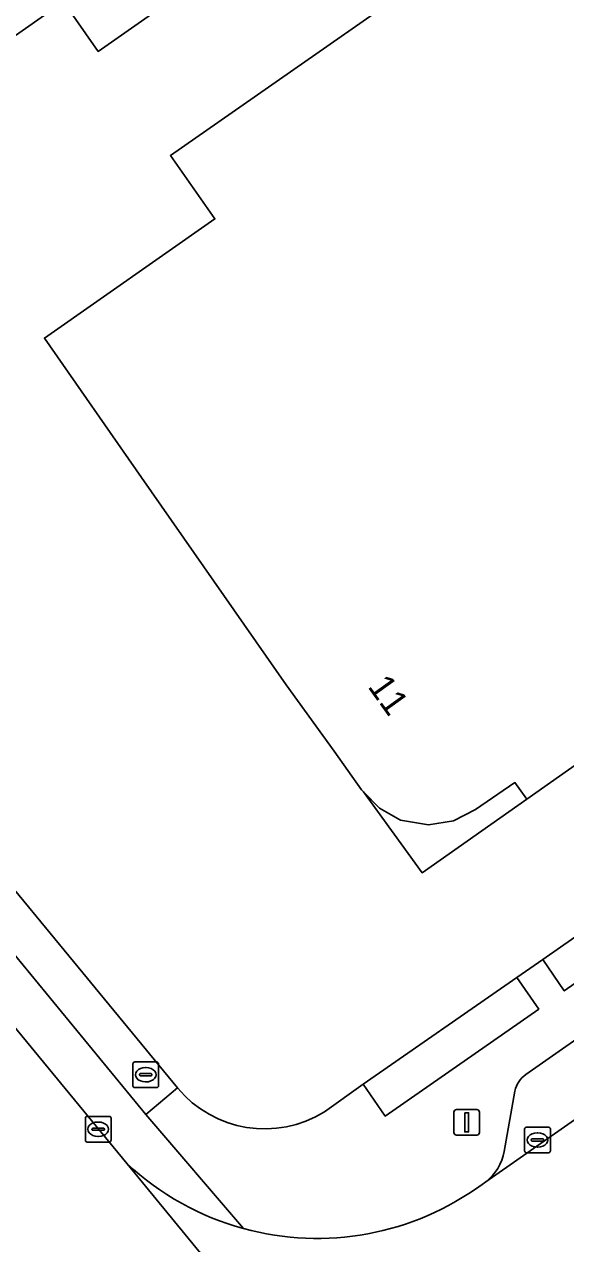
# Model space of a CAD drawing. Extents: x 156702 to 158052, y 387630 to 388992.
# Drawn here: x 157086.71 to 157107.77, y 387970.18 to 388017.64 of the extents above; entities that cross this region are included whole.
import ezdxf

# ---------------------------------------------------------------- set-up
doc = ezdxf.new("R2010")
doc.units = 0
for name, color, linetype in [('IMGEO_Brandkraan', 7, 'Continuous'), ('IMGEO_Erf', 7, 'Continuous'), ('IMGEO_Groenvoorziening', 7, 'Continuous'), ('IMGEO_Hek', 7, 'Continuous'), ('IMGEO_Kolk', 7, 'Continuous'), ('IMGEO_Lichtmast', 7, 'Continuous'), ('IMGEO_Pand', 7, 'Continuous'), ('IMGEO_Pand_nummerreeks', 7, 'Continuous'), ('IMGEO_Pand_overbouw', 7, 'Continuous'), ('IMGEO_Parkeervlak_open', 7, 'Continuous'), ('IMGEO_Rijbaan_lokaal_gesloten', 7, 'Continuous'), ('IMGEO_Voetpad_open', 7, 'Continuous')]:
    doc.layers.add(name, color=color, linetype=linetype)

msp = doc.modelspace()

# ---------------------------------------------------------------- linework, layer by layer
at = {"layer": 'IMGEO_Brandkraan'}
for p, q in [((157090.929, 387976.327), (157090.929, 387977.179)), ((157091.004, 387977.253), (157091.856, 387977.253)), ((157091.417, 387977.033), (157091.442, 387977.033)), ((157091.93, 387977.179), (157091.93, 387976.327)), ((157091.188, 387976.747), (157091.188, 387976.759)), ((157091.626, 387976.71), (157091.228, 387976.71)), ((157091.231, 387976.796), (157091.629, 387976.796)), ((157091.44, 387976.473), (157091.415, 387976.473)), ((157091.672, 387976.759), (157091.672, 387976.747)), ((157091.856, 387976.253), (157091.004, 387976.253))]:
    msp.add_line(p, q, dxfattribs=at)
for points in [[(157090.929, 387976.327), (157090.929, 387977.179)], [(157091.004, 387977.253), (157091.856, 387977.253)], [(157091.93, 387977.179), (157091.93, 387976.327)], [(157091.856, 387976.253), (157091.004, 387976.253)]]:
    msp.add_lwpolyline(points, dxfattribs=at)
for centre, radius, start, end in [((157091.006, 387977.177), 0.0765, 91.552, 178.448), ((157091.006, 387977.177), 0.0765, 91.552, 178.448), ((157091.854, 387977.177), 0.0765, 1.552, 88.448), ((157091.854, 387977.177), 0.0765, 1.552, 88.448), ((157091.228, 387976.756), 0.0403, 85.8775, 175.7526), ((157091.225, 387976.746), 0.0366, 178.938, 274.7102), ((157091.629, 387976.753), 0.043, 264.8664, 352.4533), ((157091.633, 387976.758), 0.0386, 1.7309, 96.639), ((157091.006, 387976.329), 0.0765, 181.552, 268.448), ((157091.006, 387976.329), 0.0765, 181.552, 268.448), ((157091.854, 387976.329), 0.0765, 271.552, 358.448), ((157091.854, 387976.329), 0.0765, 271.552, 358.448)]:
    msp.add_arc(centre, radius, start, end, dxfattribs=at)
for centre, major_axis, ratio, start_param, end_param in [((157091.416, 387976.753), (-0.387, 0.002), 0.722429, 4.712389, 7.853982), ((157091.441, 387976.753), (-0.39, 0.002), 0.717154, 1.570796, 4.712389)]:
    msp.add_ellipse(centre, major_axis=major_axis, ratio=ratio, start_param=start_param, end_param=end_param, dxfattribs=at)
at = {"layer": 'IMGEO_Erf'}
for points in [[(157098.389, 387975.312), (157099.886, 387976.382), (157105.874, 387980.543), (157106.876, 387981.239), (157118.949, 387989.665), (157126.984, 387995.322), (157134.202, 388000.307), (157141.075, 388005.153), (157149.074, 388010.793), (157158.883, 388017.709), (157166.521, 388022.939), (157167.696, 388023.766), (157190.094, 388039.531), (157196.391, 388043.945), (157196.491, 388044.015), (157197.352, 388044.618), (157207.322, 388051.52), (157218.564, 388059.333), (157281.657, 388103.308), (157286.246, 388106.501), (157283.564, 388110.333), (157275.556, 388121.786), (157271.06, 388128.215)], [(157115.235, 388028.383), (157124.886, 388014.579), (157115.852, 388008.299), (157119.008, 388003.766), (157113.588, 388000), (157112.101, 387998.967), (157115.141, 387994.594), (157108.405, 387989.848), (157108.806, 387989.266), (157106.257, 387987.478), (157105.795, 387988.123), (157104.261, 387987.075), (157103.4, 387986.636), (157102.439, 387986.486), (157101.344, 387986.66), (157100.523, 387987.13), (157099.829, 387987.841), (157098.757, 387989.35), (157096.89, 387991.93), (157091.27, 388000), (157087.488, 388005.432), (157094.123, 388010.068), (157092.393, 388012.535), (157104.693, 388021.129)], [(157101.85, 388025.186), (157089.581, 388016.59), (157088.232, 388018.514), (157078.346, 388011.588), (157071.613, 388021.198)], [(157052.929, 388024.461), (157058.764, 388017.433), (157092.671, 387976.238)]]:
    msp.add_lwpolyline(points, dxfattribs=at)
msp.add_arc((157096.059, 387979.039), 4.396, 219.5885, 302.0137, dxfattribs=at)
at = {"layer": 'IMGEO_Groenvoorziening'}
for points in [[(157092.671, 387976.238), (157058.764, 388017.433), (157057.524, 388016.474), (157058.612, 388015.167), (157091.44, 387975.206)], [(157106.876, 387981.239), (157107.716, 387980.019), (157118.589, 387987.609), (157119.802, 387988.457), (157118.949, 387989.665)], [(157100.748, 387975.142), (157106.726, 387979.308), (157105.874, 387980.543), (157099.886, 387976.382)]]:
    msp.add_lwpolyline(points, close=True, dxfattribs=at)
at = {"layer": 'IMGEO_Hek'}
for points in [[(157058.764, 388017.433), (157092.671, 387976.238)], [(157106.876, 387981.239), (157118.949, 387989.665)], [(157105.874, 387980.543), (157106.876, 387981.239)], [(157099.886, 387976.382), (157105.874, 387980.543)]]:
    msp.add_lwpolyline(points, dxfattribs=at)
at = {"layer": 'IMGEO_Kolk'}
for p, q in [((157089.081, 387974.206), (157089.081, 387975.058)), ((157089.156, 387975.132), (157090.008, 387975.132)), ((157090.082, 387975.058), (157090.082, 387974.206)), ((157089.34, 387974.626), (157089.34, 387974.638)), ((157089.778, 387974.589), (157089.38, 387974.589)), ((157089.383, 387974.675), (157089.781, 387974.675)), ((157089.569, 387974.912), (157089.594, 387974.912)), ((157089.824, 387974.638), (157089.824, 387974.626)), ((157106.173, 387973.787), (157106.173, 387974.639)), ((157106.248, 387974.713), (157107.1, 387974.713)), ((157106.661, 387974.493), (157106.686, 387974.493)), ((157107.174, 387974.639), (157107.174, 387973.787)), ((157090.008, 387974.132), (157089.156, 387974.132)), ((157089.592, 387974.352), (157089.567, 387974.352)), ((157106.432, 387974.207), (157106.432, 387974.219)), ((157106.87, 387974.17), (157106.472, 387974.17)), ((157106.475, 387974.256), (157106.873, 387974.256)), ((157106.916, 387974.219), (157106.916, 387974.207)), ((157107.1, 387973.713), (157106.248, 387973.713)), ((157106.684, 387973.933), (157106.659, 387973.933))]:
    msp.add_line(p, q, dxfattribs=at)
for points in [[(157089.081, 387974.206), (157089.081, 387975.058)], [(157089.156, 387975.132), (157090.008, 387975.132)], [(157090.082, 387975.058), (157090.082, 387974.206)], [(157106.173, 387973.787), (157106.173, 387974.639)], [(157106.248, 387974.713), (157107.1, 387974.713)], [(157107.174, 387974.639), (157107.174, 387973.787)], [(157090.008, 387974.132), (157089.156, 387974.132)], [(157107.1, 387973.713), (157106.248, 387973.713)]]:
    msp.add_lwpolyline(points, dxfattribs=at)
for centre, radius, start, end in [((157089.158, 387975.056), 0.0765, 91.552, 178.448), ((157089.158, 387975.056), 0.0765, 91.552, 178.448), ((157090.006, 387975.056), 0.0765, 1.552, 88.448), ((157090.006, 387975.056), 0.0765, 1.552, 88.448), ((157089.38, 387974.635), 0.0403, 85.8775, 175.7526), ((157089.377, 387974.625), 0.0366, 178.938, 274.7102), ((157089.781, 387974.632), 0.043, 264.8664, 352.4533), ((157089.785, 387974.637), 0.0386, 1.7309, 96.639), ((157106.25, 387974.637), 0.0765, 91.552, 178.448), ((157106.25, 387974.637), 0.0765, 91.552, 178.448), ((157107.098, 387974.637), 0.0765, 1.552, 88.448), ((157107.098, 387974.637), 0.0765, 1.552, 88.448), ((157089.158, 387974.208), 0.0765, 181.552, 268.448), ((157089.158, 387974.208), 0.0765, 181.552, 268.448), ((157090.006, 387974.208), 0.0765, 271.552, 358.448), ((157090.006, 387974.208), 0.0765, 271.552, 358.448), ((157106.472, 387974.216), 0.0403, 85.8775, 175.7526), ((157106.469, 387974.206), 0.0366, 178.938, 274.7102), ((157106.873, 387974.213), 0.043, 264.8664, 352.4533), ((157106.877, 387974.218), 0.0386, 1.7309, 96.639), ((157106.25, 387973.789), 0.0765, 181.552, 268.448), ((157106.25, 387973.789), 0.0765, 181.552, 268.448), ((157107.098, 387973.789), 0.0765, 271.552, 358.448), ((157107.098, 387973.789), 0.0765, 271.552, 358.448)]:
    msp.add_arc(centre, radius, start, end, dxfattribs=at)
for centre, major_axis, ratio, start_param, end_param in [((157089.568, 387974.632), (-0.387, 0.002), 0.722429, 4.712389, 7.853982), ((157089.593, 387974.632), (-0.39, 0.002), 0.717154, 1.570796, 4.712389), ((157106.66, 387974.213), (-0.387, 0.002), 0.722429, 4.712389, 7.853982), ((157106.685, 387974.213), (-0.39, 0.002), 0.717154, 1.570796, 4.712389)]:
    msp.add_ellipse(centre, major_axis=major_axis, ratio=ratio, start_param=start_param, end_param=end_param, dxfattribs=at)
at = {"layer": 'IMGEO_Lichtmast'}
for p, q in [((157103.523, 387975.399), (157104.313, 387975.399)), ((157104.313, 387975.399), (157103.523, 387975.399)), ((157103.423, 387974.499), (157103.423, 387975.299)), ((157103.423, 387975.299), (157103.423, 387974.499)), ((157104.413, 387975.299), (157104.413, 387974.499)), ((157104.413, 387974.499), (157104.413, 387975.299)), ((157104.313, 387974.399), (157103.523, 387974.399)), ((157103.523, 387974.399), (157104.313, 387974.399))]:
    msp.add_line(p, q, dxfattribs=at)
msp.add_lwpolyline([(157103.843, 387975.274), (157103.993, 387975.274), (157103.993, 387974.524), (157103.843, 387974.524), (157103.843, 387975.274)], dxfattribs=at)
for centre, start, end in [((157103.523, 387975.299), 90, 180), ((157103.523, 387975.299), 90, 180), ((157104.313, 387975.299), 0, 90), ((157104.313, 387975.299), 360, 90), ((157103.523, 387974.499), 180, 270), ((157103.523, 387974.499), 180, 270), ((157104.313, 387974.499), 270, 0), ((157104.313, 387974.499), 270, 0)]:
    msp.add_arc(centre, 0.1, start, end, dxfattribs=at)
at = {"layer": 'IMGEO_Pand'}
msp.add_lwpolyline([(157070.469, 388022.872), (157071.613, 388021.198), (157078.346, 388011.588), (157088.232, 388018.514), (157089.581, 388016.59), (157101.85, 388025.186), (157104.693, 388021.129), (157115.235, 388028.383), (157121.995, 388033.111), (157103.642, 388059.418), (157074.042, 388038.77), (157077.825, 388033.348), (157071.592, 388028.949)], dxfattribs=at)
msp.add_lwpolyline([(157115.235, 388028.383), (157104.693, 388021.129), (157092.393, 388012.535), (157094.123, 388010.068), (157087.488, 388005.432), (157091.27, 388000), (157096.89, 387991.93), (157098.757, 387989.35), (157099.829, 387987.841), (157100.523, 387987.13), (157101.344, 387986.66), (157102.439, 387986.486), (157103.4, 387986.636), (157104.261, 387987.075), (157105.795, 387988.123), (157106.257, 387987.478), (157108.806, 387989.266), (157108.405, 387989.848), (157115.141, 387994.594), (157112.101, 387998.967), (157113.588, 388000), (157119.008, 388003.766), (157115.852, 388008.299), (157124.886, 388014.579)], close=True, dxfattribs=at)
at = {"layer": 'IMGEO_Pand_overbouw'}
msp.add_lwpolyline([(157105.795, 387988.123), (157104.261, 387987.075), (157103.4, 387986.636), (157102.439, 387986.486), (157101.344, 387986.66), (157100.523, 387987.13), (157099.906, 387987.762), (157102.181, 387984.619), (157106.257, 387987.478)], close=True, dxfattribs=at)
at = {"layer": 'IMGEO_Parkeervlak_open'}
for points in [[(157121.046, 387984.038), (157119.607, 387986.125), (157106.218, 387976.76)], [(157104.658, 387972.583), (157121.046, 387984.038)], [(157105.795, 387976.117), (157105.383, 387973.766)]]:
    msp.add_lwpolyline(points, dxfattribs=at)
for centre, radius, start, end in [((157106.775, 387975.933), 0.997, 123.9618, 169.3601), ((157103.48, 387974.118), 1.935, 307.4892, 349.5068)]:
    msp.add_arc(centre, radius, start, end, dxfattribs=at)
at = {"layer": 'IMGEO_Rijbaan_lokaal_gesloten'}
for points in [[(157151.823, 387898.922), (157135.296, 387919), (157127.008, 387929.069), (157119.374, 387938.343), (157108.17, 387951.954), (157107.707, 387952.557), (157107.168, 387953.161), (157106.681, 387953.807), (157090.708, 387973.286), (157057.178, 388014.032), (157049.316, 388023.624), (157043.772, 388030.36), (157036.155, 388039.64), (157033.095, 388043.357), (157021.524, 388057.416), (157003.194, 388079.652), (156988.601, 388097.391), (156973.268, 388116.017), (156964.812, 388126.277)], [(157284.592, 388098.393), (157283.996, 388097.937), (157223.111, 388055.38), (157209.651, 388045.972), (157202.564, 388041.019), (157199.881, 388039.143), (157191.985, 388033.624), (157171.05, 388018.99), (157160.984, 388011.954), (157153.663, 388006.837), (157136.217, 387994.642), (157131.493, 387991.34), (157121.046, 387984.038), (157104.658, 387972.583), (157104.516, 387972.484)], [(157090.708, 387973.286), (157106.681, 387953.807)]]:
    msp.add_lwpolyline(points, dxfattribs=at)
for centre, radius, start, end in [((157098.094, 387981.224), 10.843, 227.0625, 254.6885), ((157098.096, 387981.23), 10.849, 254.6862, 306.2795)]:
    msp.add_arc(centre, radius, start, end, dxfattribs=at)
at = {"layer": 'IMGEO_Voetpad_open'}
for points in [[(157058.612, 388015.167), (157057.178, 388014.032), (157090.708, 387973.286)], [(157095.231, 387970.766), (157091.44, 387975.206), (157058.612, 388015.167)], [(157106.218, 387976.76), (157119.607, 387986.125), (157118.589, 387987.609), (157107.716, 387980.019), (157106.876, 387981.239), (157105.874, 387980.543), (157106.726, 387979.308), (157100.748, 387975.142), (157099.886, 387976.382), (157098.389, 387975.312)], [(157092.671, 387976.238), (157091.44, 387975.206), (157095.231, 387970.766)], [(157105.383, 387973.766), (157105.795, 387976.117)], [(157104.516, 387972.484), (157104.658, 387972.583)]]:
    msp.add_lwpolyline(points, dxfattribs=at)
for centre, radius, start, end in [((157106.775, 387975.933), 0.997, 123.9618, 169.3601), ((157096.059, 387979.039), 4.396, 219.5885, 302.0137), ((157103.48, 387974.118), 1.935, 307.4892, 349.5068), ((157098.094, 387981.224), 10.843, 227.0625, 254.6885), ((157098.096, 387981.23), 10.849, 254.6862, 306.2795)]:
    msp.add_arc(centre, radius, start, end, dxfattribs=at)

# ---------------------------------------------------------------- texts
at = {"layer": 'IMGEO_Pand_nummerreeks'}
msp.add_text('11', height=1, rotation=305.7065, dxfattribs=at).set_placement((157100.043, 387991.861))

doc.saveas('drawing.dxf')
